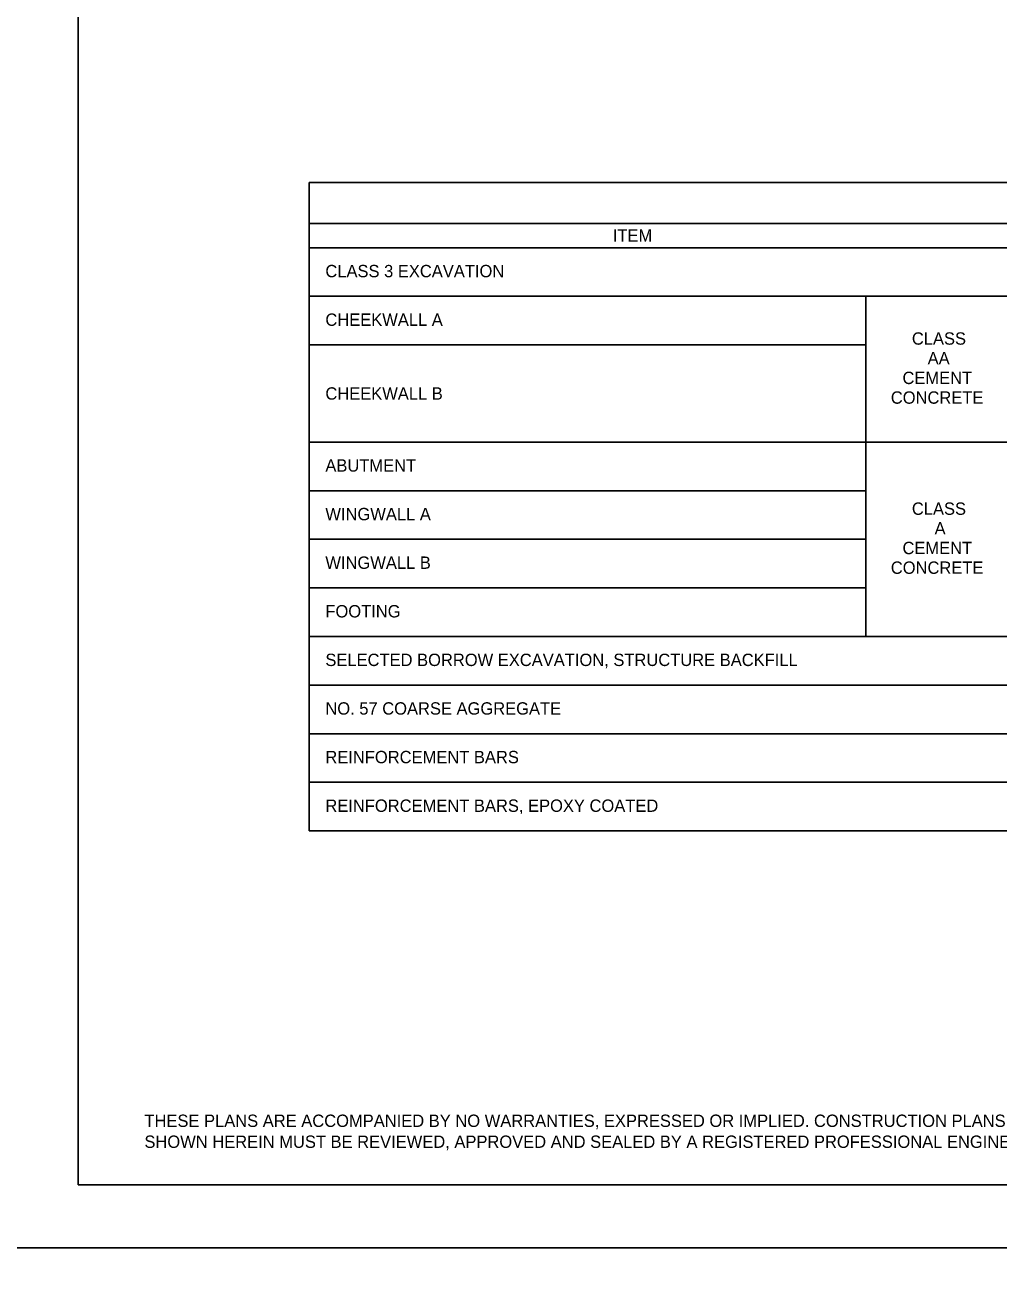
# Model space of a CAD drawing. Extents: x -5022 to -159, y 1126 to 7226.
# Drawn here: x -1290 to -1053.3, y 5870.5 to 6175 of the extents above; entities that cross this region are included whole.
import ezdxf

# ---------------------------------------------------------------- set-up
doc = ezdxf.new("R2010")
doc.units = 0
for name, color, linetype in [('2', 7, 'Continuous'), ('3', 7, 'Continuous'), ('9', 7, 'Continuous'), ('PLT-BNDY', 7, 'Continuous')]:
    doc.layers.add(name, color=color, linetype=linetype)

msp = doc.modelspace()

# ---------------------------------------------------------------- linework, layer by layer
at = {"layer": '2'}
for p in [(-1277.13, 6457.14), (-491.13, 5893.14)]:
    msp.add_line(p, (-1277.13, 5893.14), dxfattribs=at)
at = {"layer": '9'}
for p, q in [((-1220.93, 6136.69), (-756.56, 6136.69)), ((-1220.93, 6136.69), (-1220.93, 5979.12)), ((-1220.93, 6126.77), (-756.56, 6126.77)), ((-1220.93, 6120.86), (-756.56, 6120.86)), ((-1220.93, 6109.05), (-756.56, 6109.05)), ((-1085.7, 6109.05), (-1085.7, 6026.37)), ((-1220.93, 6097.24), (-1085.7, 6097.24)), ((-1220.93, 6073.62), (-756.56, 6073.62)), ((-1220.93, 6061.8), (-1085.7, 6061.8)), ((-1220.93, 6049.99), (-1085.7, 6049.99)), ((-1220.93, 6038.18), (-1085.7, 6038.18)), ((-1220.93, 6026.37), (-756.56, 6026.37)), ((-1220.93, 6014.56), (-756.56, 6014.56)), ((-1220.93, 6002.75), (-756.56, 6002.75)), ((-1220.93, 5990.94), (-756.56, 5990.94)), ((-1220.93, 5979.12), (-756.56, 5979.12))]:
    msp.add_line(p, q, dxfattribs=at)
at = {"layer": 'PLT-BNDY'}
for points in [[(-1317.13, 6471.81), (-476.13, 6471.81), (-476.13, 5877.81), (-1317.13, 5877.81)], [(-1317.13, 5877.81), (-476.13, 5877.81), (-476.13, 5283.81), (-1317.13, 5283.81)]]:
    msp.add_lwpolyline(points, close=True, dxfattribs=at)

# ---------------------------------------------------------------- texts
at = {"layer": '2'}
for s, p in [('THESE PLANS ARE ACCOMPANIED BY NO WARRANTIES, EXPRESSED OR IMPLIED. CONSTRUCTION PLANS PREPARED FROM DESIGN AND DETAIL INFORMATION', (-1261, 5907.17)), ('SHOWN HEREIN MUST BE REVIEWED, APPROVED AND SEALED BY A REGISTERED PROFESSIONAL ENGINEER FOR EACH SPECIFIC PROJECT.', (-1261, 5902.08))]:
    msp.add_text(s, height=3.00008, dxfattribs=at).set_placement(p)
at = {"layer": '3'}
for s, height, p in [('ITEM', 3, (-1147.16, 6122.34)), ('CLASS 3 EXCAVATION', 3.0001, (-1217.02, 6113.68)), ('CHEEKWALL A', 3.0001, (-1217.02, 6101.87)), ('CLASS', 3, (-1074.47, 6097.29)), ('AA', 3, (-1070.64, 6092.5)), ('CEMENT', 3, (-1076.75, 6087.72)), ('CHEEKWALL B', 3.0001, (-1217.02, 6083.93)), ('CONCRETE', 3, (-1079.59, 6082.94)), ('ABUTMENT', 3, (-1217.02, 6066.43)), ('WINGWALL A', 3, (-1217.02, 6054.62)), ('CLASS', 3, (-1074.47, 6055.94)), ('A', 3, (-1068.95, 6051.17)), ('CEMENT', 3, (-1076.75, 6046.38)), ('WINGWALL B', 3, (-1217.02, 6042.81)), ('CONCRETE', 3, (-1079.59, 6041.6)), ('FOOTING', 3, (-1217.02, 6031)), ('SELECTED BORROW EXCAVATION, STRUCTURE BACKFILL', 3.0001, (-1217.02, 6019.19)), ('NO. 57 COARSE AGGREGATE', 3.0001, (-1217.02, 6007.38)), ('REINFORCEMENT BARS', 3.0001, (-1217.02, 5995.57)), ('REINFORCEMENT BARS, EPOXY COATED', 3.0001, (-1217.02, 5983.75))]:
    msp.add_text(s, height=height, dxfattribs=at).set_placement(p)

doc.saveas('drawing.dxf')
